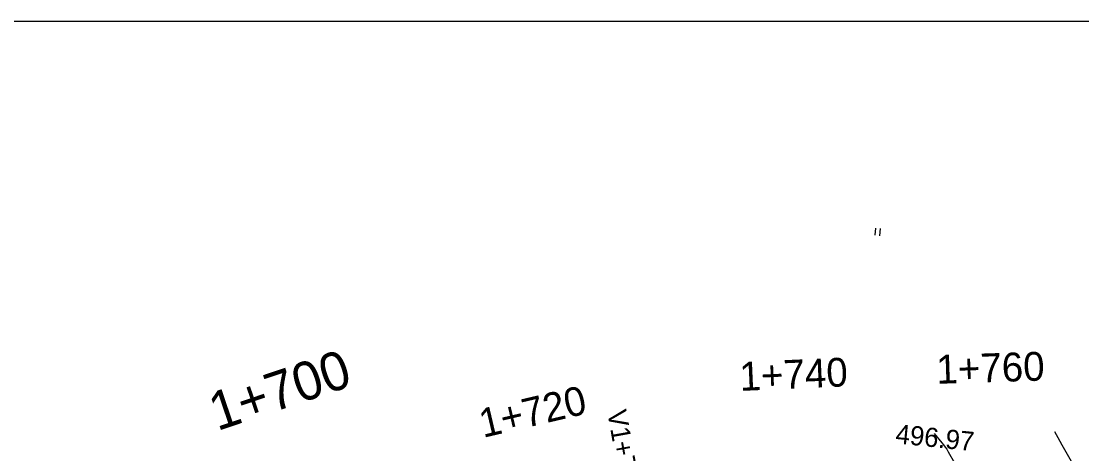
# Model space of a CAD drawing. Extents: x -636600 to -628587, y -1090963 to -1085869.
# Drawn here: x -629181.2 to -629070.8, y -1088497 to -1088452 of the extents above; entities that cross this region are included whole.
import ezdxf

# ---------------------------------------------------------------- set-up
doc = ezdxf.new("R2010")
doc.units = 0
for name, color, linetype in [('08_LEGENDA_HV', 7, 'Continuous'), ('43', 7, 'Continuous'), ('Ex_Minor Contours', 7, 'Continuous'), ('HEKTOMETRY100', 7, 'Continuous'), ('HEKTOMETRY20', 7, 'Continuous'), ('koty_vše', 7, 'Continuous'), ('VRCHOLY', 7, 'Continuous')]:
    doc.layers.add(name, color=color, linetype=linetype)

msp = doc.modelspace()

# ---------------------------------------------------------------- linework, layer by layer
at = {"layer": '08_LEGENDA_HV'}
msp.add_line((-629847.27, -1088452.04), (-628797.27, -1088452.04), dxfattribs=at)
at = {"layer": '43'}
for p, q in [((-629092.34, -1088474.31), (-629092.26, -1088473.56)), ((-629091.84, -1088474.36), (-629091.77, -1088473.61))]:
    msp.add_line(p, q, dxfattribs=at)
at = {"layer": 'Ex_Minor Contours'}
for points in [[(-629086.2, -1088494.94), (-629085.39, -1088495.9), (-629085.21, -1088496.12), (-629085.04, -1088496.35), (-629084.88, -1088496.58), (-629084.74, -1088496.83), (-629079.09, -1088506.65)], [(-629073.68, -1088494.74), (-629073.33, -1088495.37), (-629072.92, -1088496.11), (-629070.72, -1088499.93)]]:
    msp.add_lwpolyline(points, dxfattribs=at)

# ---------------------------------------------------------------- texts
at = {"layer": 'HEKTOMETRY100'}
msp.add_text('1+700', height=4, rotation=18.6335, dxfattribs=at).set_placement((-629160.77, -1088494.7))
at = {"layer": 'HEKTOMETRY20'}
for s, rotation, p in [('1+760', 1.7843, (-629085.92, -1088489.77)), ('1+740', 2.4816, (-629106.38, -1088490.51)), ('1+720', 13.2054, (-629133.12, -1088495.4))]:
    msp.add_text(s, height=3, rotation=rotation, dxfattribs=at).set_placement(p)
at = {"layer": 'koty_vše'}
msp.add_text('496.97', height=2, rotation=354.1727, dxfattribs=at).set_placement((-629090.27, -1088495.95))
at = {"layer": 'VRCHOLY'}
msp.add_text('V1+725,34', height=2, rotation=280.2089, dxfattribs=at).set_placement((-629120.21, -1088492.67))

doc.saveas('drawing.dxf')
